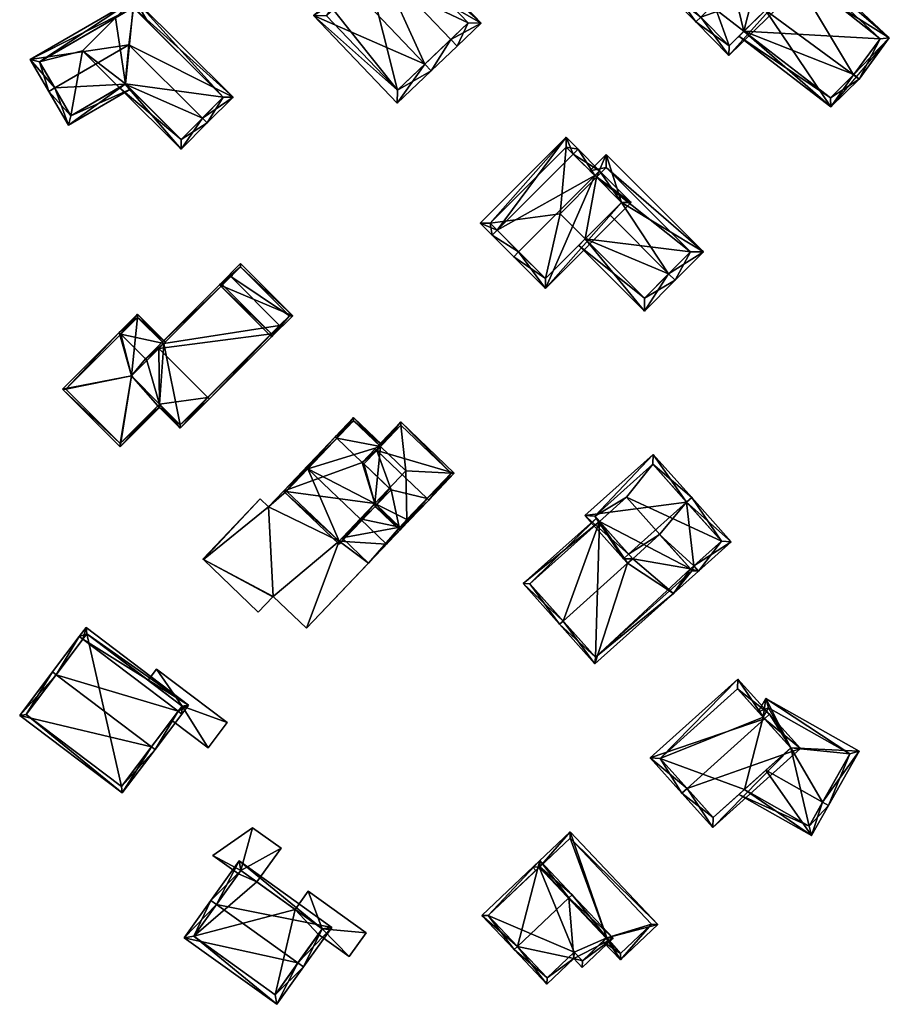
# Model space of a CAD drawing. Header units: inches. Extents: x 2685601 to 2690022, y 1235992 to 1239010.
# Tile 328 of 390: x 2689207 to 2689302, y 1238334 to 1238441. Entities that reach past the tile are written whole.
import ezdxf

# ---------------------------------------------------------------- set-up
doc = ezdxf.new("R2010")
doc.units = ezdxf.units.IN
doc.header["$MEASUREMENT"] = 0
doc.layers.add('Gebaeude Einzelhaus', color=10, linetype='Continuous')
doc.layers.add('Offenes Gebaeude', color=10, linetype='Continuous')

msp = doc.modelspace()

# ---------------------------------------------------------------- meshes
at = {"layer": 'Gebaeude Einzelhaus'}
mesh = msp.add_polyface(dxfattribs=at)
corners = [(2689281.096, 1238440.841, 552.148), (2689284.141, 1238436.665, 548.671), (2689292.55, 1238444.913, 548.671), (2689280.56, 1238440.316, 552.148), (2689288.435, 1238448.039, 552.148), (2689288.97, 1238448.564, 552.148), (2689285.214, 1238452.394, 548.671), (2689276.804, 1238444.148, 548.671), (2689291.49, 1238444.923, 549.181), (2689284.151, 1238437.725, 549.181), (2689285.204, 1238451.334, 549.157), (2689277.864, 1238444.138, 549.157), (2689288.085, 1238448.396, 546.635), (2689285.204, 1238451.334, 539.164), (2689291.49, 1238444.923, 546.86), (2689288.085, 1238448.396, 539.164), (2689277.864, 1238444.138, 539.164), (2689284.151, 1238437.725, 539.164), (2689285.763, 1238439.306, 546.882), (2689288.099, 1238441.597, 548.197), (2689285.763, 1238439.306, 539.164), (2689284.586, 1238444.146, 539.164), (2689282.74, 1238441.626, 539.164)]
mesh.append_faces([[corners[k] for k in face] for face in [(0, 9, 3), (11, 0, 3), (7, 11, 3), (10, 11, 6), (6, 11, 7), (4, 10, 5), (8, 4, 5), (5, 10, 6), (2, 8, 5), (1, 9, 8), (3, 9, 1), (1, 8, 2), (4, 7, 0), (0, 7, 3), (5, 6, 4), (4, 6, 7), (0, 2, 4), (4, 2, 5), (3, 1, 0), (0, 1, 2)]], dxfattribs={"color": 13})
mesh.append_faces([[corners[k] for k in face] for face in [(16, 22, 17), (17, 22, 20), (15, 21, 13), (13, 21, 16), (16, 21, 22), (8, 19, 14), (18, 17, 20), (8, 9, 19), (19, 9, 18), (18, 9, 17), (0, 11, 9), (9, 11, 17), (17, 11, 16), (11, 10, 16), (16, 10, 13), (13, 12, 15), (12, 8, 14), (12, 4, 8), (13, 10, 12), (12, 10, 4)]], dxfattribs={"color": 41})
mesh = msp.add_polyface(dxfattribs=at)
corners = [(2689253.901, 1238438.429, 544.146), (2689254.591, 1238437.705, 544.146), (2689257.193, 1238440.184, 542.092), (2689246.208, 1238446.505, 544.146), (2689248.12, 1238449.708, 542.092), (2689245.519, 1238447.229, 544.146), (2689242.708, 1238444.551, 547.148), (2689243.397, 1238443.827, 547.148), (2689251.09, 1238435.752, 547.148), (2689251.78, 1238435.028, 547.148), (2689238.999, 1238441.018, 543.356), (2689248.071, 1238431.494, 543.355), (2689255.779, 1238440.218, 542.664), (2689248.086, 1238448.294, 542.664), (2689240.413, 1238440.984, 544.096), (2689248.105, 1238432.908, 544.095), (2689248.105, 1238432.908, 534.184), (2689255.779, 1238440.218, 534.184), (2689248.086, 1238448.294, 534.185), (2689243.31, 1238443.744, 542.824), (2689241.125, 1238441.662, 541.496), (2689240.413, 1238440.984, 534.185), (2689244.983, 1238445.338, 541.733), (2689244.983, 1238445.338, 534.185), (2689241.125, 1238441.662, 534.185)]
mesh.append_faces([[corners[k] for k in face] for face in [(15, 8, 9), (9, 8, 0), (11, 15, 9), (14, 15, 10), (10, 15, 11), (7, 14, 6), (3, 7, 6), (6, 14, 10), (13, 3, 5), (5, 3, 6), (4, 13, 5), (12, 13, 2), (2, 13, 4), (0, 12, 1), (9, 0, 1), (1, 12, 2), (8, 11, 9), (6, 10, 7), (7, 10, 8), (8, 10, 11), (0, 9, 1), (3, 8, 0), (0, 8, 9), (3, 7, 8), (5, 6, 3), (3, 6, 7), (3, 4, 5), (0, 2, 3), (3, 2, 4), (0, 1, 2)]], dxfattribs={"color": 13})
mesh.append_faces([[corners[k] for k in face] for face in [(17, 23, 18), (17, 16, 23), (23, 16, 24), (24, 16, 21), (15, 21, 16), (15, 14, 21), (21, 20, 24), (22, 18, 23), (22, 13, 18), (19, 3, 22), (22, 3, 13), (19, 7, 3), (21, 14, 20), (20, 14, 19), (19, 14, 7), (13, 12, 18), (18, 12, 17), (12, 0, 17), (17, 0, 16), (16, 0, 15), (15, 0, 8)]], dxfattribs={"color": 41})
mesh = msp.add_polyface(dxfattribs=at)
corners = [(2689291.49, 1238444.923, 546.86), (2689301.574, 1238438.589, 546.617), (2689288.849, 1238450.505, 546.021), (2689297.687, 1238434.57, 548.197), (2689298.3, 1238434.121, 548.197), (2689288.085, 1238448.396, 546.635), (2689287.557, 1238448.935, 546.6), (2689288.099, 1238441.597, 548.197), (2689285.763, 1238439.306, 546.882), (2689285.222, 1238438.776, 546.577), (2689295.235, 1238431.093, 546.465), (2689297.73, 1238434.613, 548.18), (2689300.576, 1238438.496, 546.807), (2689288.92, 1238449.411, 546.261), (2689295.173, 1238432.085, 546.776), (2689297.73, 1238434.613, 539.164), (2689300.576, 1238438.496, 539.164), (2689288.92, 1238449.411, 539.164), (2689288.085, 1238448.396, 539.164), (2689295.173, 1238432.085, 539.164), (2689285.763, 1238439.306, 539.164), (2689284.586, 1238444.146, 539.164), (2689282.74, 1238441.626, 539.164)]
mesh.append_faces([[corners[k] for k in face] for face in [(14, 9, 8), (14, 10, 9), (14, 4, 10), (14, 3, 4), (1, 13, 2), (2, 13, 6), (6, 13, 5), (4, 12, 1), (1, 12, 13), (4, 11, 12), (4, 3, 11), (10, 4, 1), (8, 10, 7), (7, 10, 3), (3, 10, 4), (8, 9, 10), (3, 0, 7), (0, 2, 5), (5, 2, 6), (4, 1, 3), (3, 1, 0), (0, 1, 2)]], dxfattribs={"color": 13})
mesh.append_faces([[corners[k] for k in face] for face in [(16, 18, 17), (15, 20, 16), (16, 20, 18), (18, 20, 21), (21, 20, 22), (15, 19, 20), (19, 14, 20), (20, 14, 8), (11, 14, 15), (15, 14, 19), (11, 3, 14), (5, 13, 18), (18, 13, 17), (13, 16, 17), (13, 12, 16), (12, 15, 16), (12, 11, 15)]], dxfattribs={"color": 41})
mesh = msp.add_polyface(dxfattribs=at)
corners = [(2689218.508, 1238433.567, 536.131), (2689217.869, 1238433.195, 535.311), (2689224.589, 1238426.488, 535.311), (2689226.911, 1238429.877, 539.946), (2689227.443, 1238429.346, 539.946), (2689218.928, 1238437.845, 539.946), (2689219.408, 1238441.897, 536.19), (2689230.238, 1238432.146, 535.311), (2689219.52, 1238442.845, 535.311), (2689217.455, 1238440.776, 535.311), (2689219.399, 1238441.906, 536.171), (2689224.588, 1238427.549, 536.172), (2689218.54, 1238433.585, 536.172), (2689229.176, 1238432.145, 536.191), (2689208.188, 1238436.256, 535.311), (2689210.858, 1238433.155, 539.946), (2689210.21, 1238432.778, 539.946), (2689220.988, 1238440.319, 535.311), (2689212.34, 1238429.114, 535.311), (2689219.089, 1238433.037, 535.311), (2689218.54, 1238433.585, 536.131), (2689219.399, 1238441.906, 536.176), (2689209.213, 1238435.985, 536.174), (2689212.611, 1238430.139, 536.131), (2689218.54, 1238433.585, 527.598), (2689217.869, 1238433.195, 527.598), (2689224.588, 1238427.549, 527.598), (2689229.176, 1238432.145, 527.598), (2689219.399, 1238441.906, 527.598), (2689217.455, 1238440.776, 527.598), (2689213.871, 1238437.185, 527.598), (2689209.213, 1238435.985, 527.598), (2689212.611, 1238430.139, 527.598)]
mesh.append_faces([[corners[k] for k in face] for face in [(19, 0, 20), (16, 23, 18), (18, 23, 19), (19, 23, 0), (16, 15, 23), (8, 22, 14), (14, 22, 16), (16, 22, 15), (6, 21, 8), (8, 21, 22), (17, 6, 8), (18, 15, 16), (20, 0, 19), (19, 0, 18), (18, 0, 15), (15, 0, 5), (17, 8, 6), (6, 14, 5), (5, 14, 15), (15, 14, 16), (6, 8, 14), (8, 10, 9), (8, 6, 10), (4, 13, 7), (7, 13, 8), (8, 13, 6), (4, 3, 13), (2, 11, 4), (4, 11, 3), (11, 0, 12), (2, 1, 11), (11, 1, 0), (8, 10, 6), (8, 9, 10), (4, 7, 3), (3, 7, 5), (5, 7, 6), (6, 7, 8), (0, 3, 5), (0, 2, 3), (3, 2, 4), (0, 1, 2)]], dxfattribs={"color": 13})
mesh.append_faces([[corners[k] for k in face] for face in [(29, 30, 31), (31, 30, 32), (32, 30, 25), (23, 1, 0), (23, 32, 1), (1, 32, 25), (23, 31, 32), (15, 22, 23), (23, 22, 31), (21, 9, 22), (22, 9, 31), (31, 9, 29), (21, 10, 9), (6, 10, 21), (26, 24, 27), (27, 24, 28), (28, 24, 29), (29, 24, 30), (30, 24, 25), (6, 28, 10), (13, 27, 6), (6, 27, 28), (10, 28, 9), (9, 28, 29), (3, 11, 13), (13, 11, 27), (27, 11, 26), (20, 11, 12), (20, 26, 11), (20, 24, 26), (0, 20, 12), (0, 1, 20), (20, 1, 24), (24, 1, 25)]], dxfattribs={"color": 41})
mesh = msp.add_polyface(dxfattribs=at)
corners = [(2689258.942, 1238417.689, 544.52), (2689266.441, 1238427.79, 543.73), (2689257.115, 1238418.453, 543.73), (2689267.208, 1238425.966, 544.52), (2689267.738, 1238426.496, 544.52), (2689258.413, 1238417.159, 544.52), (2689269.551, 1238423.625, 546.257), (2689270.081, 1238424.155, 546.257), (2689261.285, 1238415.349, 546.257), (2689260.755, 1238414.818, 546.257), (2689264.204, 1238411.374, 543.73), (2689273.53, 1238420.711, 543.73), (2689266.443, 1238426.73, 544.054), (2689258.176, 1238418.454, 544.053), (2689264.203, 1238412.434, 544.119), (2689272.469, 1238420.71, 544.119), (2689269.731, 1238423.445, 543.039), (2689266.443, 1238426.73, 533.858), (2689272.469, 1238420.71, 543.039), (2689269.731, 1238423.445, 533.858), (2689258.176, 1238418.454, 533.858), (2689264.203, 1238412.434, 533.858), (2689268.519, 1238416.755, 542.642), (2689271.148, 1238419.387, 543.513), (2689268.519, 1238416.755, 533.858), (2689265.781, 1238419.49, 533.858)]
mesh.append_faces([[corners[k] for k in face] for face in [(6, 3, 7), (15, 6, 7), (11, 15, 7), (10, 14, 15), (10, 15, 11), (8, 14, 9), (9, 14, 10), (0, 8, 5), (13, 0, 5), (5, 8, 9), (2, 13, 5), (12, 13, 1), (1, 13, 2), (3, 12, 4), (7, 3, 4), (4, 12, 1), (6, 11, 7), (9, 10, 8), (8, 10, 6), (6, 10, 11), (8, 5, 9), (6, 0, 8), (8, 0, 5), (6, 3, 0), (7, 4, 6), (6, 4, 3), (0, 2, 5), (4, 1, 3), (3, 1, 0), (0, 1, 2)]], dxfattribs={"color": 13})
mesh.append_faces([[corners[k] for k in face] for face in [(19, 25, 17), (17, 25, 20), (20, 25, 21), (21, 25, 24), (15, 23, 18), (22, 21, 24), (15, 14, 23), (23, 14, 22), (22, 14, 21), (0, 14, 8), (0, 21, 14), (0, 20, 21), (0, 13, 20), (13, 17, 20), (13, 12, 17), (17, 16, 19), (16, 15, 18), (16, 6, 15), (16, 3, 6), (17, 12, 16), (16, 12, 3)]], dxfattribs={"color": 41})
mesh = msp.add_polyface(dxfattribs=at)
corners = [(2689277.578, 1238412.964, 543.513), (2689278.285, 1238412.258, 543.513), (2689281.371, 1238415.348, 542.408), (2689272.469, 1238420.71, 543.039), (2689270.788, 1238425.918, 542.408), (2689269.731, 1238423.445, 543.039), (2689269.024, 1238424.151, 543.039), (2689271.148, 1238419.387, 543.513), (2689268.519, 1238416.755, 542.642), (2689267.813, 1238416.048, 542.408), (2689274.95, 1238408.919, 542.408), (2689274.949, 1238410.333, 542.641), (2689279.958, 1238415.346, 542.66), (2689270.789, 1238424.504, 542.661), (2689274.949, 1238410.333, 533.858), (2689279.958, 1238415.346, 533.858), (2689270.789, 1238424.504, 533.858), (2689269.731, 1238423.445, 533.858), (2689268.519, 1238416.755, 533.858), (2689265.781, 1238419.49, 533.858)]
mesh.append_faces([[corners[k] for k in face] for face in [(4, 13, 6), (6, 13, 5), (12, 1, 0), (4, 2, 13), (13, 2, 12), (12, 2, 1), (11, 9, 8), (11, 10, 9), (11, 1, 10), (11, 0, 1), (8, 0, 7), (8, 10, 0), (0, 10, 1), (8, 9, 10), (0, 3, 7), (3, 4, 5), (5, 4, 6), (0, 2, 3), (3, 2, 4), (0, 1, 2)]], dxfattribs={"color": 13})
mesh.append_faces([[corners[k] for k in face] for face in [(15, 17, 16), (15, 18, 17), (17, 18, 19), (15, 14, 18), (14, 11, 18), (18, 11, 8), (5, 13, 17), (17, 13, 16), (13, 12, 16), (16, 12, 15), (12, 0, 15), (15, 0, 14), (14, 0, 11)]], dxfattribs={"color": 41})
mesh = msp.add_polyface(dxfattribs=at)
corners = [(2689236.725, 1238408.398, 532.782), (2689228.758, 1238411.776, 534.439), (2689234.429, 1238406.103, 534.439), (2689231.054, 1238414.073, 532.782), (2689236.371, 1238408.398, 532.91), (2689234.429, 1238406.456, 534.312), (2689231.054, 1238413.719, 532.91), (2689229.111, 1238411.776, 534.312), (2689231.054, 1238413.719, 524.849), (2689236.371, 1238408.398, 524.849), (2689229.988, 1238412.653, 524.849), (2689229.988, 1238412.653, 533), (2689229.111, 1238411.776, 533.578), (2689234.429, 1238406.456, 533.577), (2689235.306, 1238407.333, 533.001), (2689235.306, 1238407.333, 524.849)]
mesh.append_faces([[corners[k] for k in face] for face in [(7, 5, 1), (6, 7, 1), (3, 6, 1), (4, 6, 0), (0, 6, 3), (2, 5, 4), (1, 5, 2), (2, 4, 0), (3, 1, 0), (0, 1, 2)]], dxfattribs={"color": 13})
mesh.append_faces([[corners[k] for k in face] for face in [(9, 10, 8), (9, 15, 10), (14, 5, 13), (9, 4, 15), (15, 4, 14), (14, 4, 5), (5, 7, 13), (13, 7, 12), (6, 11, 7), (7, 11, 12), (6, 10, 11), (6, 8, 10), (6, 4, 8), (8, 4, 9)]], dxfattribs={"color": 41})
mesh = msp.add_polyface(dxfattribs=at)
corners = [(2689227.51, 1238399.539, 538.132), (2689224.508, 1238396.186, 536.129), (2689227.686, 1238399.363, 538.132), (2689222.25, 1238398.799, 536.241), (2689222.249, 1238398.445, 536.13), (2689222.192, 1238404.861, 538.132), (2689220.708, 1238403.732, 537.309), (2689222.015, 1238405.038, 538.132), (2689220.885, 1238403.554, 537.309), (2689219.19, 1238401.86, 536.241), (2689222.193, 1238398.501, 536.13), (2689222.072, 1238398.622, 536.129), (2689234.429, 1238406.456, 533.577), (2689235.66, 1238407.333, 532.884), (2689235.306, 1238407.333, 533.001), (2689235.483, 1238407.51, 532.884), (2689229.111, 1238411.776, 533.578), (2689229.988, 1238413.006, 532.884), (2689229.988, 1238412.653, 533), (2689230.164, 1238412.829, 532.884), (2689224.508, 1238396.54, 536.241), (2689224.508, 1238396.54, 524.849), (2689235.306, 1238407.333, 524.849), (2689222.704, 1238405.373, 536.234), (2689229.988, 1238412.653, 524.849), (2689222.704, 1238405.373, 524.849), (2689222.25, 1238398.799, 524.849), (2689219.19, 1238401.86, 524.849)]
mesh.append_faces([[corners[k] for k in face] for face in [(4, 20, 1), (1, 20, 2), (2, 20, 0), (10, 3, 4), (4, 3, 20), (10, 11, 3), (8, 6, 5), (5, 6, 7), (17, 16, 7), (7, 16, 5), (17, 18, 16), (17, 19, 18), (12, 2, 0), (15, 13, 14), (14, 13, 12), (12, 13, 2), (17, 18, 19), (17, 16, 18), (16, 17, 7), (16, 7, 5), (0, 12, 5), (5, 12, 16), (12, 13, 14), (14, 13, 15), (0, 2, 12), (12, 2, 13), (4, 3, 10), (10, 3, 11), (3, 8, 9), (3, 5, 8), (8, 5, 6), (6, 5, 7), (3, 0, 5), (4, 1, 3), (3, 1, 0), (0, 1, 2)]], dxfattribs={"color": 13})
mesh.append_faces([[corners[k] for k in face] for face in [(25, 26, 27), (25, 21, 26), (24, 22, 25), (25, 22, 21), (21, 20, 26), (26, 20, 3), (23, 16, 25), (25, 16, 24), (24, 16, 18), (8, 5, 23), (23, 5, 16), (12, 22, 14), (0, 21, 12), (12, 21, 22), (0, 20, 21)]], dxfattribs={"color": 41})
mesh = msp.add_polyface(dxfattribs=at)
corners = [(2689222.704, 1238405.373, 536.234), (2689222.881, 1238405.55, 536.129), (2689219.859, 1238408.574, 536.129), (2689218.04, 1238406.403, 537.308), (2689217.863, 1238406.58, 537.308), (2689220.708, 1238403.732, 537.309), (2689220.885, 1238403.554, 537.309), (2689219.19, 1238401.86, 536.241), (2689211.713, 1238400.433, 533.438), (2689217.97, 1238394.17, 533.438), (2689222.072, 1238398.622, 536.129), (2689222.25, 1238398.799, 536.241), (2689222.193, 1238398.501, 536.13), (2689222.249, 1238398.445, 536.13), (2689219.859, 1238408.22, 536.234), (2689212.066, 1238400.433, 533.549), (2689217.97, 1238394.524, 533.548), (2689217.97, 1238394.524, 524.849), (2689222.25, 1238398.799, 524.849), (2689219.859, 1238408.22, 524.849), (2689222.704, 1238405.373, 524.849), (2689212.066, 1238400.433, 524.849), (2689219.19, 1238401.86, 524.849)]
mesh.append_faces([[corners[k] for k in face] for face in [(12, 16, 10), (9, 16, 13), (13, 16, 12), (15, 4, 3), (9, 8, 16), (16, 8, 15), (15, 8, 4), (14, 1, 0), (14, 2, 1), (14, 4, 2), (14, 3, 4), (10, 9, 12), (12, 9, 13), (11, 7, 10), (10, 7, 9), (9, 7, 8), (8, 7, 4), (4, 7, 3), (3, 7, 5), (5, 7, 6), (0, 5, 6), (0, 3, 5), (0, 2, 3), (3, 2, 4), (0, 1, 2)]], dxfattribs={"color": 13})
mesh.append_faces([[corners[k] for k in face] for face in [(20, 22, 19), (19, 22, 21), (21, 22, 17), (17, 22, 18), (16, 15, 17), (17, 15, 21), (3, 19, 15), (15, 19, 21), (3, 14, 19), (19, 0, 20), (19, 14, 0), (16, 18, 10), (10, 18, 11), (16, 17, 18)]], dxfattribs={"color": 41})
mesh = msp.add_polyface(dxfattribs=at)
corners = [(2689246.263, 1238394.19, 536.661), (2689246.436, 1238394.372, 536.564), (2689243.328, 1238397.338, 536.564), (2689241.533, 1238395.094, 537.672), (2689241.351, 1238395.268, 537.672), (2689244.279, 1238392.474, 537.671), (2689244.46, 1238392.301, 537.672), (2689245.67, 1238388.02, 536.675), (2689235.714, 1238389.358, 534.072), (2689241.774, 1238383.575, 534.072), (2689245.679, 1238387.667, 536.564), (2689245.851, 1238387.848, 536.674), (2689247.231, 1238389.656, 537.671), (2689247.413, 1238389.484, 537.672), (2689243.336, 1238396.984, 536.661), (2689236.068, 1238389.366, 534.182), (2689241.765, 1238383.929, 534.182), (2689242.087, 1238384.266, 533.931), (2689241.765, 1238383.929, 531.683), (2689242.087, 1238384.266, 531.683), (2689245.67, 1238388.021, 533.931), (2689243.336, 1238396.984, 525.208), (2689246.263, 1238394.19, 525.208), (2689238.356, 1238391.764, 531.683), (2689238.356, 1238391.764, 525.208), (2689236.068, 1238389.366, 531.683), (2689245.67, 1238388.021, 525.208), (2689249.034, 1238391.545, 525.208), (2689244.054, 1238386.327, 525.208), (2689241.765, 1238383.929, 525.208), (2689236.068, 1238389.366, 525.208)]
mesh.append_faces([[corners[k] for k in face] for face in [(10, 7, 11), (8, 16, 9), (9, 16, 10), (10, 16, 7), (8, 15, 16), (8, 4, 15), (15, 4, 3), (14, 1, 0), (14, 2, 1), (14, 4, 2), (14, 3, 4), (6, 12, 13), (5, 7, 6), (6, 7, 12), (7, 10, 11), (7, 9, 10), (4, 8, 3), (3, 8, 5), (5, 8, 7), (7, 8, 9), (0, 5, 6), (0, 3, 5), (0, 2, 3), (3, 2, 4), (0, 1, 2)]], dxfattribs={"color": 13})
mesh.append_faces([[corners[k] for k in face] for face in [(24, 29, 30), (24, 28, 29), (24, 26, 28), (24, 22, 26), (26, 22, 27), (24, 21, 22), (16, 15, 18), (18, 15, 25), (15, 23, 25), (23, 21, 24), (23, 14, 21), (15, 3, 23), (23, 3, 14), (21, 0, 22), (21, 14, 0), (7, 17, 20), (17, 18, 19), (7, 16, 17), (17, 16, 18)]], dxfattribs={"color": 41})
mesh = msp.add_polyface(dxfattribs=at)
corners = [(2689245.861, 1238393.77, 538.566), (2689248.468, 1238396.864, 536.776), (2689245.68, 1238393.943, 538.566), (2689254.291, 1238391.306, 536.776), (2689251.323, 1238388.558, 538.566), (2689251.504, 1238388.385, 538.566), (2689247.231, 1238389.656, 537.671), (2689245.67, 1238388.02, 536.675), (2689245.851, 1238387.848, 536.674), (2689248.369, 1238385.1, 536.564), (2689245.679, 1238387.667, 536.564), (2689247.413, 1238389.484, 537.672), (2689244.279, 1238392.474, 537.671), (2689244.46, 1238392.301, 537.672), (2689253.938, 1238391.298, 536.887), (2689248.476, 1238396.51, 536.887), (2689248.36, 1238385.454, 536.674), (2689249.143, 1238386.274, 533.931), (2689253.938, 1238391.298, 525.208), (2689249.143, 1238386.274, 525.208), (2689248.36, 1238385.454, 533.931), (2689248.476, 1238396.51, 525.208), (2689246.263, 1238394.19, 536.661), (2689246.263, 1238394.19, 525.208), (2689245.67, 1238388.021, 533.931), (2689248.36, 1238385.454, 525.208), (2689245.67, 1238388.021, 525.208), (2689249.034, 1238391.545, 525.208)]
mesh.append_faces([[corners[k] for k in face] for face in [(8, 16, 10), (10, 16, 9), (9, 16, 5), (5, 16, 4), (12, 0, 13), (12, 2, 0), (1, 15, 2), (2, 15, 0), (3, 14, 1), (1, 14, 15), (3, 5, 14), (14, 5, 4), (11, 0, 13), (13, 0, 12), (12, 0, 2), (11, 4, 0), (11, 9, 4), (4, 9, 5), (6, 8, 11), (11, 8, 9), (9, 8, 10), (6, 7, 8), (3, 4, 5), (3, 0, 4), (3, 1, 0), (0, 1, 2)]], dxfattribs={"color": 13})
mesh.append_faces([[corners[k] for k in face] for face in [(19, 27, 18), (18, 27, 21), (21, 27, 23), (19, 26, 27), (19, 25, 26), (8, 20, 16), (7, 24, 8), (8, 24, 20), (0, 22, 13), (22, 21, 23), (0, 15, 22), (22, 15, 21), (15, 14, 21), (21, 14, 18), (17, 16, 20), (17, 4, 16), (17, 14, 4), (19, 18, 17), (17, 18, 14)]], dxfattribs={"color": 41})
mesh = msp.add_polyface(dxfattribs=at)
corners = [(2689279.533, 1238388.152, 544.741), (2689275.911, 1238393.325, 541.423), (2689268.493, 1238386.688, 541.423), (2689280.093, 1238388.653, 544.741), (2689273.232, 1238382.515, 544.741), (2689272.673, 1238382.015, 544.741), (2689284.388, 1238383.851, 540.476), (2689280.333, 1238381.231, 540.973), (2689280.833, 1238380.673, 540.476), (2689276.611, 1238384.641, 544.298), (2689273.678, 1238382.016, 544.298), (2689273.119, 1238381.516, 544.298), (2689279.96, 1238380.897, 540.972), (2689283.329, 1238383.91, 540.973), (2689275.853, 1238392.266, 541.82), (2689269.551, 1238386.629, 541.82), (2689275.853, 1238392.266, 528.814), (2689283.329, 1238383.91, 528.814), (2689269.551, 1238386.629, 528.814), (2689270.063, 1238386.056, 540.799), (2689270.063, 1238386.056, 528.814), (2689279.96, 1238380.897, 528.814), (2689272.998, 1238388.681, 528.814)]
mesh.append_faces([[corners[k] for k in face] for face in [(1, 15, 2), (2, 15, 5), (5, 15, 4), (3, 14, 1), (1, 14, 15), (3, 0, 14), (4, 10, 5), (5, 10, 11), (3, 13, 0), (13, 8, 7), (3, 6, 13), (13, 6, 8), (7, 9, 12), (10, 5, 11), (9, 4, 10), (10, 4, 5), (7, 0, 9), (9, 0, 4), (8, 6, 7), (7, 6, 0), (0, 6, 3), (0, 2, 4), (4, 2, 5), (3, 1, 0), (0, 1, 2)]], dxfattribs={"color": 13})
mesh.append_faces([[corners[k] for k in face] for face in [(17, 22, 16), (16, 22, 18), (18, 22, 20), (17, 21, 22), (17, 7, 21), (21, 7, 12), (17, 13, 7), (4, 19, 10), (19, 18, 20), (4, 15, 19), (19, 15, 18), (15, 14, 18), (18, 14, 16), (0, 13, 14), (14, 13, 16), (16, 13, 17)]], dxfattribs={"color": 41})
mesh = msp.add_polyface(dxfattribs=at)
corners = [(2689227.013, 1238381.92, 531.683), (2689234.098, 1238387.664, 531.683), (2689233.203, 1238388.519, 531.683), (2689234.599, 1238377.906, 531.683), (2689241.765, 1238383.929, 531.683), (2689236.068, 1238389.366, 531.683), (2689238.175, 1238391.936, 531.683), (2689226.956, 1238381.974, 531.683), (2689234.576, 1238377.881, 531.683), (2689232.988, 1238376.219, 531.683), (2689238.214, 1238374.458, 531.683), (2689244.959, 1238381.526, 531.683), (2689242.087, 1238384.266, 531.683), (2689238.356, 1238391.764, 531.683), (2689248.36, 1238385.454, 533.931), (2689249.324, 1238386.101, 533.931), (2689249.143, 1238386.274, 533.931), (2689244.959, 1238381.526, 533.931), (2689242.087, 1238384.266, 533.931), (2689245.67, 1238388.021, 533.931), (2689232.988, 1238376.219, 525.208), (2689227.013, 1238381.92, 525.208), (2689234.576, 1238377.881, 525.208), (2689234.599, 1238377.906, 525.208), (2689238.214, 1238374.458, 525.208), (2689246.925, 1238383.586, 525.208), (2689246.925, 1238383.586, 531.683), (2689238.175, 1238391.936, 525.208), (2689238.356, 1238391.764, 525.208), (2689234.098, 1238387.664, 525.208), (2689233.203, 1238388.519, 525.208), (2689226.956, 1238381.974, 525.208), (2689241.765, 1238383.929, 525.208), (2689236.068, 1238389.366, 525.208), (2689244.054, 1238386.327, 525.208), (2689249.324, 1238386.101, 525.208), (2689249.143, 1238386.274, 525.208), (2689248.36, 1238385.454, 525.208), (2689245.67, 1238388.021, 525.208)]
mesh.append_faces([[corners[k] for k in face] for face in [(17, 14, 18), (18, 14, 19), (17, 15, 14), (14, 15, 16), (6, 5, 13), (4, 11, 12), (4, 10, 11), (4, 3, 10), (3, 0, 8), (8, 0, 9), (0, 2, 7), (6, 1, 5), (5, 1, 4), (4, 1, 3), (3, 1, 0), (0, 1, 2)]], dxfattribs={"color": 13})
mesh.append_faces([[corners[k] for k in face] for face in [(25, 37, 35), (35, 37, 36), (25, 34, 37), (37, 34, 38), (17, 26, 15), (15, 26, 35), (35, 26, 25), (17, 11, 26), (17, 18, 11), (11, 18, 12), (15, 35, 16), (16, 35, 36), (24, 32, 25), (25, 32, 34), (33, 27, 28), (32, 29, 33), (33, 29, 27), (29, 21, 30), (30, 21, 31), (21, 22, 20), (24, 23, 32), (32, 23, 29), (29, 23, 21), (21, 23, 22), (0, 7, 21), (21, 7, 31), (7, 2, 31), (31, 2, 30), (2, 1, 30), (30, 1, 29), (1, 6, 29), (29, 6, 27), (27, 13, 28), (27, 6, 13), (11, 25, 26), (10, 24, 11), (11, 24, 25), (10, 3, 24), (24, 3, 23), (3, 8, 23), (23, 8, 22), (8, 9, 22), (22, 9, 20), (9, 0, 20), (20, 0, 21)]], dxfattribs={"color": 41})
mesh = msp.add_polyface(dxfattribs=at)
corners = [(2689266.106, 1238375.242, 544.298), (2689265.734, 1238374.909, 544.298), (2689269.583, 1238370.606, 540.476), (2689273.119, 1238381.516, 544.298), (2689278.105, 1238378.232, 540.476), (2689279.96, 1238380.897, 540.972), (2689280.833, 1238380.673, 540.476), (2689273.678, 1238382.016, 544.298), (2689280.333, 1238381.231, 540.973), (2689276.611, 1238384.641, 544.298), (2689270.063, 1238386.056, 540.799), (2689269.73, 1238386.429, 540.476), (2689261.785, 1238379.321, 540.476), (2689269.621, 1238371.313, 540.808), (2689280.126, 1238380.711, 540.807), (2689262.491, 1238379.283, 540.798), (2689279.96, 1238380.897, 528.814), (2689280.126, 1238380.711, 528.814), (2689270.063, 1238386.056, 528.814), (2689262.491, 1238379.283, 528.814), (2689269.621, 1238371.313, 528.814), (2689272.998, 1238388.681, 528.814)]
mesh.append_faces([[corners[k] for k in face] for face in [(15, 11, 10), (15, 12, 11), (15, 1, 12), (15, 0, 1), (4, 14, 6), (6, 14, 8), (8, 14, 5), (4, 13, 14), (13, 1, 0), (4, 2, 13), (13, 2, 1), (10, 3, 7), (10, 0, 3), (10, 12, 0), (0, 12, 1), (10, 11, 12), (7, 5, 9), (5, 6, 8), (3, 4, 7), (7, 4, 5), (5, 4, 6), (0, 2, 3), (3, 2, 4), (0, 1, 2)]], dxfattribs={"color": 13})
mesh.append_faces([[corners[k] for k in face] for face in [(16, 18, 21), (17, 20, 16), (16, 20, 18), (18, 20, 19), (20, 14, 13), (20, 17, 14), (0, 15, 13), (13, 15, 20), (20, 15, 19), (19, 15, 18), (18, 15, 10), (17, 16, 14), (14, 16, 5)]], dxfattribs={"color": 41})
mesh = msp.add_polyface(dxfattribs=at)
corners = [(2689221.764, 1238361.275, 534.116), (2689224.68, 1238365.131, 530.482), (2689224.281, 1238365.433, 530.482), (2689211.012, 1238369.405, 534.116), (2689213.929, 1238373.262, 530.482), (2689221.365, 1238361.576, 534.116), (2689213.529, 1238373.564, 530.482), (2689210.613, 1238369.706, 534.116), (2689207.049, 1238364.993, 530.008), (2689218.2, 1238356.561, 530.008), (2689225.416, 1238366.105, 530.008), (2689214.265, 1238374.536, 530.008), (2689224.716, 1238366.008, 530.202), (2689214.363, 1238373.836, 530.202), (2689207.749, 1238365.09, 530.355), (2689218.103, 1238357.261, 530.356), (2689223.554, 1238364.472, 527.637), (2689223.554, 1238364.472, 527.537), (2689218.103, 1238357.261, 521.083), (2689224.716, 1238366.008, 521.083), (2689224.716, 1238366.008, 527.094), (2689224.716, 1238366.008, 527.194), (2689221.003, 1238368.815, 527.094), (2689214.363, 1238373.836, 521.083), (2689221.003, 1238368.815, 527.194), (2689207.749, 1238365.09, 521.083)]
mesh.append_faces([[corners[k] for k in face] for face in [(9, 15, 0), (0, 15, 5), (7, 14, 8), (8, 14, 9), (9, 14, 15), (7, 3, 14), (6, 3, 7), (6, 4, 3), (10, 13, 11), (11, 13, 6), (6, 13, 4), (1, 12, 10), (10, 12, 13), (1, 2, 12), (0, 2, 1), (0, 5, 2), (4, 11, 6), (1, 10, 2), (2, 10, 4), (4, 10, 11), (5, 9, 0), (7, 8, 3), (3, 8, 5), (5, 8, 9), (3, 6, 7), (3, 4, 6), (0, 2, 5), (5, 2, 3), (3, 2, 4), (0, 1, 2)]], dxfattribs={"color": 13})
mesh.append_faces([[corners[k] for k in face] for face in [(19, 18, 23), (23, 18, 25), (15, 14, 18), (18, 14, 25), (4, 14, 3), (4, 25, 14), (4, 23, 25), (4, 13, 23), (19, 22, 20), (24, 12, 21), (22, 13, 24), (24, 13, 12), (19, 23, 22), (22, 23, 13), (12, 16, 21), (17, 19, 20), (17, 18, 19), (16, 15, 17), (17, 15, 18), (16, 5, 15), (12, 2, 16), (16, 2, 5)]], dxfattribs={"color": 41})
mesh = msp.add_polyface(dxfattribs=at)
corners = [(2689279.59, 1238357.052, 540.397), (2689282.383, 1238352.828, 537.868), (2689291.911, 1238361.398, 537.868), (2689279.033, 1238356.551, 540.397), (2689288.004, 1238364.622, 540.397), (2689288.561, 1238365.123, 540.397), (2689285.126, 1238368.943, 537.868), (2689275.596, 1238360.371, 537.868), (2689282.439, 1238353.886, 538.246), (2689276.655, 1238360.315, 538.237), (2689290.853, 1238361.454, 538.246), (2689285.07, 1238367.884, 538.237), (2689287.859, 1238364.783, 536.442), (2689285.07, 1238367.884, 527.639), (2689290.853, 1238361.454, 536.676), (2689287.859, 1238364.783, 527.639), (2689276.655, 1238360.315, 527.639), (2689282.439, 1238353.886, 527.639), (2689285.819, 1238356.926, 536.351), (2689288.163, 1238359.034, 537.236), (2689285.819, 1238356.926, 527.639), (2689290.853, 1238361.454, 527.639)]
mesh.append_faces([[corners[k] for k in face] for face in [(11, 9, 6), (6, 9, 7), (4, 11, 5), (10, 4, 5), (5, 11, 6), (2, 10, 5), (1, 8, 10), (1, 10, 2), (0, 8, 3), (9, 0, 3), (7, 9, 3), (3, 8, 1), (4, 7, 0), (0, 7, 3), (5, 6, 4), (4, 6, 7), (0, 2, 4), (4, 2, 5), (3, 1, 0), (0, 1, 2)]], dxfattribs={"color": 13})
mesh.append_faces([[corners[k] for k in face] for face in [(15, 16, 13), (15, 20, 16), (16, 20, 17), (15, 21, 20), (10, 19, 14), (18, 17, 20), (10, 8, 19), (19, 8, 18), (18, 8, 17), (0, 9, 8), (8, 9, 17), (17, 9, 16), (9, 11, 16), (16, 11, 13), (13, 12, 15), (12, 10, 14), (12, 4, 10), (13, 11, 12), (12, 11, 4)]], dxfattribs={"color": 41})
mesh = msp.add_polyface(dxfattribs=at)
corners = [(2689285.819, 1238356.926, 536.351), (2689285.231, 1238356.397, 536.129), (2689293.129, 1238351.949, 536.129), (2689294.31, 1238355.573, 537.236), (2689294.963, 1238355.205, 537.236), (2689288.163, 1238359.034, 537.236), (2689290.853, 1238361.454, 536.676), (2689298.289, 1238361.11, 536.129), (2689288.146, 1238366.821, 536.129), (2689287.859, 1238364.783, 536.442), (2689287.33, 1238365.371, 536.401), (2689292.844, 1238352.97, 536.351), (2689297.268, 1238360.825, 536.251), (2689288.431, 1238365.8, 536.251), (2689288.431, 1238365.8, 527.639), (2689297.268, 1238360.825, 527.639), (2689287.859, 1238364.783, 527.639), (2689285.819, 1238356.926, 527.639), (2689292.844, 1238352.97, 527.639), (2689290.853, 1238361.454, 527.639)]
mesh.append_faces([[corners[k] for k in face] for face in [(8, 13, 10), (10, 13, 9), (4, 12, 7), (7, 12, 8), (8, 12, 13), (4, 3, 12), (11, 1, 0), (11, 2, 1), (11, 4, 2), (11, 3, 4), (3, 6, 5), (6, 8, 9), (9, 8, 10), (4, 7, 3), (3, 7, 6), (6, 7, 8), (0, 2, 5), (5, 2, 3), (3, 2, 4), (0, 1, 2)]], dxfattribs={"color": 13})
mesh.append_faces([[corners[k] for k in face] for face in [(15, 19, 14), (14, 19, 16), (15, 18, 19), (19, 18, 17), (12, 3, 15), (15, 3, 18), (18, 3, 11), (18, 11, 17), (17, 11, 0), (14, 16, 13), (13, 16, 9), (13, 12, 14), (14, 12, 15)]], dxfattribs={"color": 41})
mesh = msp.add_polyface(dxfattribs=at)
corners = [(2689231.089, 1238348.148, 526.447), (2689235.456, 1238350.549, 525.644), (2689232.349, 1238352.78, 525.644), (2689232.833, 1238346.896, 526.447), (2689228.059, 1238349.761, 526.529), (2689230.822, 1238347.776, 526.529), (2689232.349, 1238352.78, 519.939), (2689235.456, 1238350.549, 519.939), (2689228.059, 1238349.761, 519.939), (2689230.822, 1238347.776, 519.939), (2689232.833, 1238346.896, 519.939), (2689231.089, 1238348.148, 519.939)]
mesh.append_faces([[corners[k] for k in face] for face in [(0, 4, 5), (0, 2, 4), (3, 1, 0), (0, 1, 2)]], dxfattribs={"color": 13})
mesh.append_faces([[corners[k] for k in face] for face in [(6, 11, 8), (8, 11, 9), (6, 7, 11), (11, 7, 10), (10, 1, 3), (10, 7, 1), (8, 9, 4), (4, 9, 5), (4, 2, 8), (8, 2, 6), (2, 1, 6), (6, 1, 7)]], dxfattribs={"color": 41})
mesh = msp.add_polyface(dxfattribs=at)
corners = [(2689270.852, 1238340.822, 531.017), (2689272.344, 1238338.425, 531.145), (2689276.42, 1238342.275, 529.865), (2689270.807, 1238340.78, 531.031), (2689270.444, 1238340.437, 531.145), (2689266.899, 1238352.355, 529.865), (2689263.574, 1238348.527, 531.017), (2689262.822, 1238348.505, 531.145), (2689263.166, 1238348.141, 531.145), (2689266.879, 1238351.649, 529.979), (2689275.714, 1238342.295, 529.979), (2689272.364, 1238339.132, 531.031), (2689266.879, 1238351.649, 523.33), (2689275.714, 1238342.295, 523.33), (2689263.574, 1238348.527, 523.33), (2689270.807, 1238340.78, 523.33), (2689272.364, 1238339.132, 523.33), (2689270.852, 1238340.822, 523.33)]
mesh.append_faces([[corners[k] for k in face] for face in [(7, 6, 8), (11, 4, 3), (10, 1, 11), (11, 1, 4), (9, 2, 10), (10, 2, 1), (7, 5, 6), (6, 5, 9), (9, 5, 2), (6, 7, 8), (0, 5, 6), (6, 5, 7), (0, 2, 5), (4, 1, 3), (3, 1, 0), (0, 1, 2)]], dxfattribs={"color": 13})
mesh.append_faces([[corners[k] for k in face] for face in [(13, 17, 12), (12, 17, 14), (13, 16, 17), (17, 16, 15), (10, 16, 13), (10, 11, 16), (16, 11, 15), (15, 11, 3), (9, 14, 6), (9, 12, 14), (9, 10, 12), (12, 10, 13)]], dxfattribs={"color": 41})
mesh = msp.add_polyface(dxfattribs=at)
corners = [(2689228.439, 1238344.458, 531.904), (2689230.918, 1238349.194, 527.163), (2689227.83, 1238344.896, 531.904), (2689240.99, 1238341.959, 527.163), (2689237.294, 1238338.098, 531.904), (2689237.903, 1238337.661, 531.904), (2689224.918, 1238340.84, 527.163), (2689234.99, 1238333.605, 527.163), (2689239.944, 1238341.788, 527.834), (2689231.089, 1238348.148, 527.835), (2689225.964, 1238341.011, 527.874), (2689234.819, 1238334.651, 527.875), (2689236.984, 1238343.914, 526.403), (2689239.944, 1238341.788, 526.403), (2689232.833, 1238346.896, 519.939), (2689236.984, 1238343.914, 519.939), (2689232.833, 1238346.896, 526.447), (2689231.089, 1238348.148, 526.447), (2689230.822, 1238347.776, 526.529), (2689225.964, 1238341.011, 519.939), (2689230.822, 1238347.776, 519.939), (2689234.819, 1238334.651, 519.939), (2689239.524, 1238341.203, 526.529), (2689239.524, 1238341.203, 519.939), (2689231.089, 1238348.148, 519.939), (2689239.944, 1238341.788, 519.939)]
mesh.append_faces([[corners[k] for k in face] for face in [(11, 4, 5), (5, 4, 8), (10, 11, 7), (7, 11, 5), (6, 10, 7), (0, 10, 2), (9, 0, 2), (2, 10, 6), (8, 9, 1), (1, 9, 2), (5, 8, 3), (3, 8, 1), (4, 7, 5), (2, 6, 0), (0, 6, 4), (4, 6, 7), (3, 4, 5), (3, 0, 4), (3, 1, 0), (0, 1, 2)]], dxfattribs={"color": 13})
mesh.append_faces([[corners[k] for k in face] for face in [(19, 15, 21), (21, 15, 23), (23, 15, 25), (20, 14, 19), (19, 14, 15), (20, 24, 14), (8, 22, 13), (22, 21, 23), (22, 11, 21), (8, 4, 22), (22, 4, 11), (11, 10, 21), (21, 10, 19), (0, 18, 10), (10, 18, 19), (19, 18, 20), (0, 9, 18), (18, 9, 17), (9, 16, 17), (9, 12, 16), (16, 12, 14), (14, 12, 15), (9, 8, 12), (12, 8, 13)]], dxfattribs={"color": 41})
mesh = msp.add_polyface(dxfattribs=at)
corners = [(2689261.16, 1238339.892, 537.354), (2689263.594, 1238349.233, 534.194), (2689257.281, 1238343.269, 534.194), (2689266.746, 1238345.169, 537.354), (2689267.109, 1238345.511, 537.354), (2689260.796, 1238339.549, 537.354), (2689271.559, 1238340.801, 533.404), (2689267.291, 1238338.568, 534.201), (2689268.189, 1238337.619, 533.404), (2689264.349, 1238335.789, 534.201), (2689257.988, 1238343.249, 534.503), (2689264.369, 1238336.496, 534.506), (2689268.209, 1238338.326, 533.709), (2689267.311, 1238339.275, 534.506), (2689270.852, 1238340.822, 533.709), (2689263.574, 1238348.527, 534.502), (2689270.852, 1238340.822, 531.017), (2689263.574, 1238348.527, 531.017), (2689263.574, 1238348.527, 523.33), (2689263.529, 1238348.485, 523.33), (2689257.988, 1238343.249, 523.33), (2689264.369, 1238336.496, 523.33), (2689267.311, 1238339.275, 523.33), (2689268.209, 1238338.326, 523.33), (2689270.807, 1238340.78, 531.031), (2689270.807, 1238340.78, 523.33), (2689270.852, 1238340.822, 523.33)]
mesh.append_faces([[corners[k] for k in face] for face in [(15, 10, 1), (3, 15, 4), (14, 3, 4), (4, 15, 1), (6, 12, 14), (6, 14, 4), (8, 12, 6), (13, 12, 7), (11, 13, 7), (7, 12, 8), (9, 11, 7), (0, 11, 5), (10, 0, 5), (5, 11, 9), (1, 10, 2), (2, 10, 5), (9, 0, 5), (3, 6, 4), (9, 7, 0), (0, 7, 3), (3, 7, 6), (6, 7, 8), (0, 2, 5), (4, 1, 3), (3, 1, 0), (0, 1, 2)]], dxfattribs={"color": 13})
mesh.append_faces([[corners[k] for k in face] for face in [(19, 22, 20), (20, 22, 21), (19, 25, 22), (22, 25, 23), (19, 18, 25), (25, 18, 26), (14, 24, 16), (24, 23, 25), (14, 12, 24), (24, 12, 23), (12, 22, 23), (12, 13, 22), (13, 11, 22), (22, 11, 21), (0, 10, 11), (11, 10, 21), (21, 10, 20), (17, 10, 15), (17, 20, 10), (17, 19, 20), (17, 18, 19), (15, 3, 17), (17, 3, 16), (16, 3, 14)]], dxfattribs={"color": 41})
mesh = msp.add_polyface(dxfattribs=at)
corners = [(2689239.944, 1238341.788, 526.403), (2689242.853, 1238338.811, 526.529), (2689244.699, 1238341.381, 525.975), (2689239.524, 1238341.203, 526.529), (2689238.409, 1238345.899, 525.975), (2689236.984, 1238343.914, 526.403), (2689236.984, 1238343.914, 519.939), (2689238.409, 1238345.899, 519.939), (2689239.524, 1238341.203, 519.939), (2689242.853, 1238338.811, 519.939), (2689244.699, 1238341.381, 519.939), (2689239.944, 1238341.788, 519.939)]
mesh.append_faces([[corners[k] for k in face] for face in [(0, 4, 5), (0, 2, 4), (3, 1, 0), (0, 1, 2)]], dxfattribs={"color": 13})
mesh.append_faces([[corners[k] for k in face] for face in [(8, 11, 9), (9, 11, 10), (10, 11, 7), (7, 11, 6), (4, 2, 7), (7, 2, 10), (2, 9, 10), (2, 1, 9), (9, 1, 8), (8, 1, 3), (7, 6, 4), (4, 6, 5)]], dxfattribs={"color": 41})
at = {"layer": 'Offenes Gebaeude'}
mesh = msp.add_polyface(dxfattribs=at)
corners = [(2689224.716, 1238366.008, 527.194), (2689227.539, 1238361.459, 527.637), (2689229.613, 1238364.203, 526.847), (2689223.554, 1238364.472, 527.637), (2689221.916, 1238370.021, 526.847), (2689221.003, 1238368.815, 527.194), (2689223.554, 1238364.472, 527.537), (2689227.539, 1238361.459, 527.537), (2689229.613, 1238364.203, 526.747), (2689221.916, 1238370.021, 526.747), (2689221.003, 1238368.815, 527.094), (2689224.716, 1238366.008, 527.094)]
mesh.append_faces([[corners[k] for k in face] for face in [(0, 4, 5), (0, 2, 4), (3, 1, 0), (0, 1, 2)]], dxfattribs={"color": 13})
mesh.append_faces([[corners[k] for k in face] for face in [(9, 11, 10), (11, 7, 6), (9, 8, 11), (11, 8, 7), (9, 10, 4), (4, 10, 5), (4, 2, 9), (9, 2, 8), (2, 7, 8), (2, 1, 7), (7, 1, 6), (6, 1, 3)]], dxfattribs={"color": 41})

doc.saveas('drawing.dxf')
